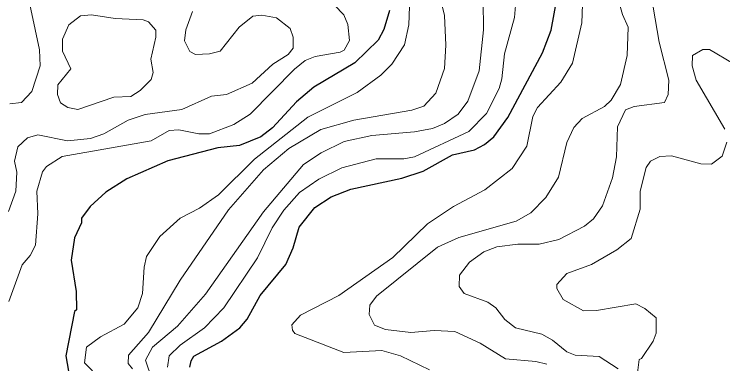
# Model space of a CAD drawing. Extents: x 763.2 to 816.8, y 7896.5 to 7952.7.
# Drawn here: x 783.185 to 785.528, y 7913.661 to 7914.818 of the extents above; entities that cross this region are included whole.
import ezdxf

# ---------------------------------------------------------------- set-up
doc = ezdxf.new("R2010")
doc.units = 0
doc.header["$LTSCALE"] = 0.064
doc.layers.add('1', color=7, linetype='Continuous', lineweight=25)
doc.layers.add('2', color=7, linetype='Continuous', lineweight=13)

msp = doc.modelspace()

# ---------------------------------------------------------------- linework, layer by layer
at = {"layer": '1'}
for points in [[(783.766, 7913.6497), (783.7696, 7913.6713), (783.779, 7913.6866), (783.8706, 7913.7356), (783.9309, 7913.7802), (783.9546, 7913.8086), (783.9976, 7913.887), (784.0826, 7913.9894), (784.107, 7914.0448), (784.1266, 7914.1129), (784.1788, 7914.1787), (784.233, 7914.2131), (784.2974, 7914.2389), (784.4664, 7914.2755), (784.5373, 7914.2981), (784.6334, 7914.3525), (784.7063, 7914.3694), (784.7394, 7914.3867), (784.77, 7914.412), (784.8173, 7914.4758), (784.931, 7914.6899), (784.9601, 7914.7644), (784.9895, 7914.928)], [(784.4261, 7914.8294), (784.4071, 7914.7667), (784.3878, 7914.7318), (784.3112, 7914.6567), (784.1755, 7914.576), (784.1184, 7914.5279), (784.0384, 7914.4414), (784.0006, 7914.4125), (783.9292, 7914.3836), (783.8585, 7914.3755), (783.6926, 7914.3325), (783.557, 7914.2728), (783.4879, 7914.2293), (783.4364, 7914.1813), (783.4079, 7914.1424), (783.407, 7914.1275), (783.3842, 7914.0774), (783.3729, 7914.0041), (783.3892, 7913.8999), (783.3908, 7913.8398), (783.3844, 7913.8339), (783.3551, 7913.6873), (783.3643, 7913.6371)]]:
    msp.add_lwpolyline(points, dxfattribs=at)
at = {"layer": '2'}
for points in [[(784.49, 7914.7823), (784.492, 7914.8432), (784.4698, 7914.9404), (784.4357, 7915.0023), (784.4054, 7915.0407), (784.3618, 7915.0763)], [(785.0687, 7915.0057), (785.0609, 7914.7895), (785.0307, 7914.656), (784.9916, 7914.5925), (784.9152, 7914.509), (784.8998, 7914.4791), (784.88, 7914.3813), (784.8306, 7914.3068), (784.7406, 7914.2367), (784.6367, 7914.1815), (784.5517, 7914.1244), (784.4365, 7914.0129), (784.258, 7913.8871), (784.1318, 7913.8221), (784.1027, 7913.7898), (784.1044, 7913.7727), (784.1128, 7913.7616), (784.2745, 7913.6987), (784.4, 7913.7049), (784.4618, 7913.6871), (784.5579, 7913.6415)], [(784.9458, 7913.6595), (784.9088, 7913.6689), (784.8096, 7913.6777), (784.7254, 7913.7297), (784.6411, 7913.768), (784.5732, 7913.7709), (784.496, 7913.7643), (784.4118, 7913.7744), (784.3758, 7913.7894), (784.3589, 7913.8242), (784.361, 7913.8551), (784.3825, 7913.8846), (784.5841, 7914.0467), (784.655, 7914.0793), (784.8444, 7914.1327), (784.8924, 7914.1601), (784.9427, 7914.2118), (784.9846, 7914.278), (785.0114, 7914.3937), (785.0344, 7914.4429), (785.0628, 7914.4728), (785.1367, 7914.5124), (785.1588, 7914.5329), (785.1889, 7914.585), (785.2114, 7914.6808), (785.2149, 7914.7743), (785.1958, 7914.8171), (785.1511, 7914.9761)], [(785.2827, 7914.9261), (785.3172, 7914.7251), (785.3494, 7914.5989), (785.3465, 7914.5521), (785.3347, 7914.5254), (785.2348, 7914.5119), (785.2054, 7914.5018), (785.179, 7914.4451), (785.1756, 7914.3459), (785.1627, 7914.276), (785.1299, 7914.184), (785.1, 7914.1406), (785.0704, 7914.1169), (784.985, 7914.0721), (784.9208, 7914.0569), (784.8503, 7914.0567), (784.7806, 7914.0483), (784.7375, 7914.0316), (784.6895, 7913.9975), (784.6572, 7913.9541), (784.6564, 7913.9171), (784.6727, 7913.8937), (784.7511, 7913.8646), (784.7773, 7913.8466), (784.8073, 7913.8072), (784.8425, 7913.7798), (784.9296, 7913.7597), (784.9647, 7913.7398), (785.0123, 7913.7006), (785.0394, 7913.6893), (785.1191, 7913.6852), (785.1817, 7913.6445)], [(783.225, 7914.9028), (783.269, 7914.7), (783.271, 7914.647), (783.2434, 7914.562), (783.2089, 7914.5254), (783.1709, 7914.5215)], [(784.589, 7914.8918), (784.607, 7914.8137), (784.6118, 7914.7152), (784.607, 7914.6376), (784.5782, 7914.5568), (784.5388, 7914.5135), (784.4993, 7914.5007), (784.308, 7914.4676), (784.1985, 7914.4364), (784.0931, 7914.3737), (784.0089, 7914.3032), (783.8928, 7914.1704), (783.733, 7913.938), (783.629, 7913.7647), (783.5624, 7913.69), (783.5619, 7913.662), (783.5761, 7913.6445)], [(783.6918, 7913.6497), (783.6974, 7913.6875), (783.7339, 7913.7223), (783.8144, 7913.7802), (783.8782, 7913.8459), (783.9887, 7914.0119), (784.0381, 7914.1104), (784.0764, 7914.1695), (784.1276, 7914.2282), (784.1918, 7914.2723), (784.2679, 7914.3095), (784.3814, 7914.339), (784.4728, 7914.3396), (784.5083, 7914.3461), (784.688, 7914.4297), (784.7458, 7914.4886), (784.7879, 7914.572), (784.7973, 7914.6034), (784.806, 7914.6862), (784.8385, 7914.8072), (784.8453, 7914.8874)], [(783.641, 7913.6084), (783.6193, 7913.6732), (783.6425, 7913.7163), (783.7245, 7913.7857), (783.817, 7913.8913), (784.0093, 7914.1642), (784.1409, 7914.3201), (784.1996, 7914.3591), (784.2752, 7914.3969), (784.3671, 7914.4166), (784.5078, 7914.428), (784.5676, 7914.4398), (784.607, 7914.4562), (784.653, 7914.4874), (784.6849, 7914.5304), (784.7219, 7914.6304), (784.7368, 7914.7658), (784.7351, 7914.863)], [(783.1671, 7913.8671), (783.2112, 7913.9884), (783.238, 7914.019), (783.2556, 7914.0538), (783.2627, 7914.157), (783.2597, 7914.2325), (783.2784, 7914.2962), (783.2913, 7914.3134), (783.3435, 7914.3474), (783.6374, 7914.3988), (783.6967, 7914.433), (783.7288, 7914.4347), (783.7952, 7914.4217), (783.8306, 7914.4217), (783.9105, 7914.4523), (783.9654, 7914.4867), (784.1112, 7914.6356), (784.1464, 7914.6644), (784.1797, 7914.6779), (784.2625, 7914.6915), (784.276, 7914.6991), (784.2931, 7914.7304), (784.2882, 7914.7835), (784.2745, 7914.815), (784.2434, 7914.8478)], [(783.1656, 7914.1655), (783.1904, 7914.2326), (783.1936, 7914.2956), (783.1855, 7914.3319), (783.1966, 7914.3794), (783.2288, 7914.4086), (783.2634, 7914.4183), (783.3613, 7914.3986), (783.4368, 7914.4059), (783.4809, 7914.4223), (783.5619, 7914.4676), (783.6176, 7914.4862), (783.7393, 7914.5023), (783.8366, 7914.546), (783.8872, 7914.5515), (783.9721, 7914.5896), (784.0396, 7914.6525), (784.0904, 7914.6841), (784.1069, 7914.7052), (784.1074, 7914.7414), (784.0968, 7914.77), (784.052, 7914.8057), (784.0037, 7914.8143), (783.9739, 7914.8112), (783.9283, 7914.7748), (783.8663, 7914.6957), (783.8307, 7914.6863), (783.7844, 7914.6848), (783.7657, 7914.6946), (783.7476, 7914.7297), (783.7519, 7914.7664), (783.7743, 7914.8264)], [(783.4442, 7913.6374), (783.4173, 7913.6638), (783.4241, 7913.7162), (783.47, 7913.7507), (783.5487, 7913.7922), (783.5939, 7913.8467), (783.6092, 7913.8934), (783.6142, 7913.9805), (783.6228, 7914.0166), (783.6664, 7914.0825), (783.7333, 7914.1426), (783.7978, 7914.1765), (783.8598, 7914.2199), (783.9798, 7914.3382), (784.1551, 7914.4774), (784.3184, 7914.5585), (784.3966, 7914.6155), (784.4328, 7914.6521), (784.4757, 7914.7165), (784.49, 7914.7823)], [(785.5345, 7914.4372), (785.4392, 7914.5993), (785.4256, 7914.6468), (785.4273, 7914.6806), (785.4616, 7914.7008), (785.4835, 7914.7012), (785.5621, 7914.654)], [(785.2448, 7913.6228), (785.2512, 7913.6759), (785.2584, 7913.6784), (785.2967, 7913.7358), (785.3067, 7913.7625), (785.307, 7913.813), (785.2698, 7913.8443), (785.24, 7913.8595), (785.1104, 7913.837), (785.0668, 7913.8368), (784.9996, 7913.8734), (784.9789, 7913.9099), (784.9785, 7913.9239), (785.0117, 7913.9595), (785.0932, 7913.9894), (785.1767, 7914.0383), (785.2242, 7914.0761), (785.2543, 7914.1728), (785.2546, 7914.2326), (785.2742, 7914.3106), (785.2887, 7914.3319), (785.319, 7914.347), (785.3583, 7914.3492), (785.4545, 7914.3221), (785.49, 7914.3214), (785.5257, 7914.3482), (785.5404, 7914.3944)]]:
    msp.add_lwpolyline(points, dxfattribs=at)
msp.add_lwpolyline([(783.5709, 7914.5455), (783.6015, 7914.5649), (783.638, 7914.6011), (783.6438, 7914.6243), (783.6366, 7914.6689), (783.6536, 7914.7415), (783.6535, 7914.7649), (783.6291, 7914.7925), (783.611, 7914.7993), (783.5191, 7914.8029), (783.4409, 7914.816), (783.4043, 7914.8126), (783.3652, 7914.7829), (783.345, 7914.7346), (783.345, 7914.6951), (783.3726, 7914.6365), (783.3286, 7914.5844), (783.3284, 7914.5521), (783.3385, 7914.524), (783.362, 7914.5086), (783.3954, 7914.5023), (783.5145, 7914.5427)], close=True, dxfattribs=at)

doc.saveas('drawing.dxf')
